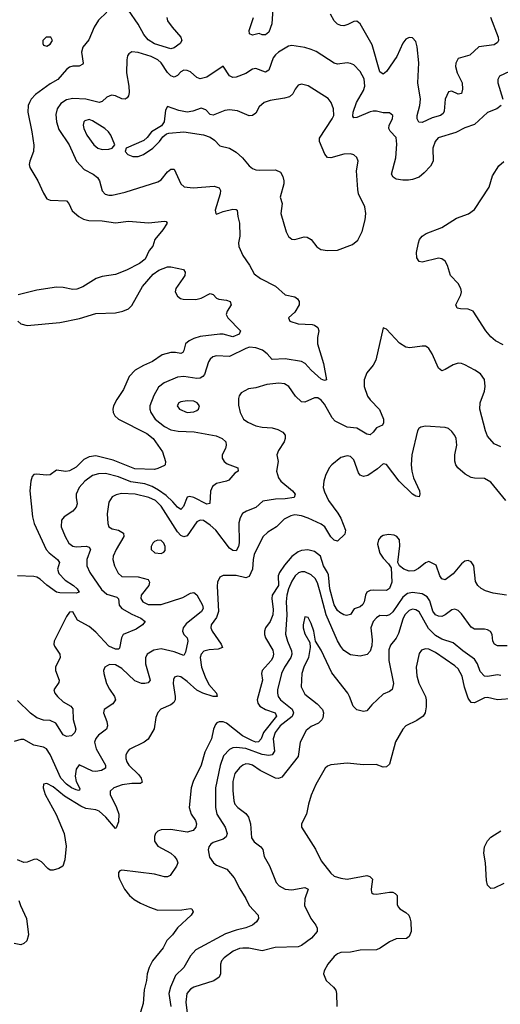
# Model space of a CAD drawing. Header units: inches. Extents: x 1603819 to 1745079, y 385938 to 533966.
# Tile 413 of 561: x 1710944 to 1713888, y 461064 to 467097. Entities that reach past the tile are written whole.
import ezdxf

# ---------------------------------------------------------------- set-up
doc = ezdxf.new("R2010")
doc.units = ezdxf.units.IN
doc.header["$MEASUREMENT"] = 0
doc.layers.add('B7416', color=7, linetype='Continuous')

msp = doc.modelspace()

# ---------------------------------------------------------------- linework, layer by layer
at = {"layer": 'B7416', "color": 5}
for points, elevation in [([(1711477.3, 467142.7), (1711426.6, 467093.4), (1711399.6, 467050), (1711366.8, 466973.2), (1711331.3, 466928.7), (1711322.8, 466897.3), (1711332.9, 466830), (1711330, 466823.7), (1711308.8, 466811.2), (1711270, 466812), (1711250, 466806), (1711230, 466791.1), (1711177.8, 466730), (1711130, 466702.6), (1711040.9, 466639.1), (1711015, 466610), (1711004.2, 466590), (1710996.2, 466570), (1710993.2, 466530), (1711019.2, 466410), (1711031.3, 466328.7), (1711028, 466290), (1711006, 466230), (1711002.6, 466210), (1711005.3, 466190), (1711056, 466110), (1711090, 466033.4), (1711110, 465999.3), (1711130.3, 465990.3), (1711230, 465987.2), (1711246, 465970), (1711265.2, 465925.2), (1711306, 465890), (1711334.5, 465874.5), (1711367.2, 465867.2), (1711450, 465863.9), (1711530, 465851.1), (1711610, 465862.7), (1711732.6, 465852.6), (1711830, 465863.1), (1711841, 465861), (1711848, 465850), (1711821.6, 465810), (1711772, 465750), (1711759.5, 465710), (1711737.3, 465682.7), (1711712.7, 465630), (1711677.1, 465602.9), (1711598.3, 465561.7), (1711530, 465536.1), (1711450, 465523.4), (1711412.2, 465510), (1711330, 465459.3), (1711294.5, 465445.5), (1711270, 465442.8), (1711210, 465455.3), (1711170, 465457), (1711050, 465440.3), (1710934.8, 465410)], 320), ([(1711844.3, 467110), (1711849.4, 467090), (1711877.8, 467050), (1711931.1, 466990), (1711937.3, 466970), (1711927.4, 466950), (1711890, 466923.5), (1711870, 466917.8), (1711770, 466948.4), (1711730, 466974), (1711704.9, 467004.9), (1711670, 467069.8), (1711610, 467155.3)], 320), ([(1712496.5, 467196.5), (1712488.7, 467071.3), (1712470, 467020.9), (1712450, 467004.1), (1712430, 467003.9), (1712410, 467011.6), (1712370, 467001.8), (1712351.8, 467010), (1712349.9, 467030.1), (1712375.7, 467110)], 320), ([(1713827.1, 467112.9), (1713874.2, 466990), (1713875.8, 466970), (1713870, 466957), (1713850, 466943.5), (1713755.5, 466930), (1713701.2, 466878.8), (1713630, 466858.5), (1713615, 466830), (1713612.9, 466810), (1713624.4, 466770), (1713653.5, 466710), (1713656.8, 466670), (1713650, 466644.5), (1713630, 466639.7), (1713590, 466658.2), (1713570, 466655.1), (1713550.8, 466609.2), (1713543.4, 466536.6), (1713537.4, 466522.6), (1713522, 466510), (1713470, 466494.8), (1713410, 466466.6), (1713389.1, 466469.1), (1713378.9, 466490), (1713379.1, 466510), (1713394.9, 466570), (1713399.1, 466610), (1713382.8, 466710), (1713388.8, 466831.2), (1713379.1, 466930), (1713370, 466962.4), (1713350, 466985.7), (1713330, 466987.4), (1713310, 466976.8), (1713290, 466953.7), (1713253.5, 466870), (1713190, 466778.5), (1713170, 466763), (1713150, 466776.2), (1713102.3, 466942.3), (1713030, 467072), (1713010, 467087), (1712990, 467085.1), (1712953.6, 467066.4), (1712930, 467059.8), (1712910, 467061), (1712890, 467068.5), (1712870, 467089.7), (1712847.1, 467130)], 320), ([(1713892.6, 466570), (1713866, 466550), (1713810, 466527.6), (1713730, 466454.9), (1713670, 466434.9), (1713614.7, 466405.3), (1713507.6, 466372.4), (1713488.6, 466350), (1713474.6, 466310), (1713475.9, 466230), (1713460.8, 466199.2), (1713422.1, 466157.9), (1713390, 466132.3), (1713350, 466117.7), (1713325.8, 466114.2), (1713290, 466113.1), (1713250, 466120.4), (1713230.8, 466130.8), (1713221.4, 466150), (1713248.1, 466250), (1713253.9, 466333.9), (1713250, 466375.6), (1713214, 466414), (1713206, 466430), (1713206.2, 466450), (1713226.6, 466490), (1713229.5, 466510), (1713210, 466525.6), (1713170, 466526.9), (1713130, 466536.5), (1713110, 466536.5), (1713090, 466532), (1713010, 466496.5), (1712990, 466494.5), (1712984.6, 466504.6), (1712986.5, 466530), (1713007.4, 466590), (1713050, 466663.2), (1713058.7, 466690), (1713054.5, 466734.5), (1713030, 466779.8), (1712990, 466819.2), (1712970, 466828.6), (1712950, 466832.3), (1712890, 466824.8), (1712870, 466829.8), (1712760.9, 466900.9), (1712730, 466914.8), (1712690, 466925.3), (1712610, 466938.5), (1712590, 466933.7), (1712530, 466898.2), (1712510, 466881.7), (1712497.1, 466862.9), (1712470, 466786.9), (1712450, 466775.3), (1712390, 466798.2), (1712370, 466793.6), (1712330, 466765.9), (1712270, 466744.1), (1712250, 466742.4), (1712230, 466752.6), (1712190, 466812.7), (1712090, 466744.3), (1712050, 466733.3), (1712030, 466743.1), (1711990, 466776.8), (1711970, 466786), (1711950, 466787), (1711930, 466777.8), (1711910, 466755.6), (1711890, 466744.8), (1711870, 466752.9), (1711850, 466772.8), (1711810, 466833), (1711790, 466851.6), (1711750, 466870.4), (1711670, 466896.1), (1711630, 466898.7), (1711612.8, 466887.3), (1711604.7, 466875.3), (1711599.6, 466850), (1711598.2, 466770), (1711612.6, 466690), (1711614.7, 466650), (1711610.9, 466629.1), (1711602, 466618), (1711590, 466609.7), (1711570, 466611), (1711530, 466629.8), (1711505.7, 466634.3), (1711478.2, 466621.8), (1711450, 466595.8), (1711430, 466589), (1711350, 466608.8), (1711270, 466614.7), (1711230, 466605.7), (1711197, 466583), (1711172.7, 466550), (1711165.2, 466514.8), (1711169.4, 466470), (1711183.8, 466423.8), (1711247.2, 466330), (1711291.5, 466230), (1711339.3, 466179.3), (1711393.7, 466150), (1711420.3, 466130), (1711432.1, 466110), (1711448.4, 466048.4), (1711467.6, 466027.6), (1711490, 466020.7), (1711510, 466022), (1711590, 466039.7), (1711790, 466102.6), (1711810, 466116.1), (1711850, 466163.6), (1711870, 466180.3), (1711890, 466181.6), (1711930, 466090.4), (1711952.4, 466072.4), (1712006.8, 466066.8), (1712136, 466076), (1712166.1, 466066.1), (1712174.6, 466050), (1712172.8, 466030), (1712142, 465930), (1712144.7, 465910), (1712150, 465904.7), (1712190, 465920.5), (1712250, 465935.3), (1712270, 465934.4), (1712276.3, 465930), (1712279.1, 465890), (1712290.3, 465850), (1712292.9, 465770), (1712284.9, 465730), (1712286.8, 465706.8), (1712311.7, 465651.7), (1712352.4, 465592.4), (1712380.5, 465540.5), (1712418, 465510), (1712510, 465463.6), (1712570, 465410.3), (1712630, 465399.5), (1712646.5, 465386.5), (1712654.9, 465370), (1712655.6, 465350), (1712630, 465304.5), (1712591, 465270), (1712598, 465250), (1712650, 465234), (1712736, 465230), (1712750, 465226), (1712770.3, 465210), (1712776.5, 465190), (1712767.9, 465150), (1712767.2, 465110), (1712805.8, 464990), (1712824, 464890), (1712810, 464886.2), (1712790, 464893.7), (1712728.4, 464948.4), (1712691.9, 464990), (1712670, 465002.7), (1712570, 465019.6), (1712490, 465014), (1712458.8, 465050), (1712431.1, 465071.1), (1712390, 465086.4), (1712352, 465090), (1712330, 465082.9), (1712230, 465032.4), (1712150, 465036.8), (1712126.7, 465030), (1712110, 465015.8), (1712100.2, 464999.8), (1712076.7, 464923.3), (1712066.5, 464910), (1712050, 464900.2), (1712030, 464899), (1711950.1, 464909.9), (1711910, 464906.9), (1711828.5, 464871.5), (1711794.1, 464845.9), (1711765.7, 464794.3), (1711741, 464730), (1711740.9, 464710), (1711747.1, 464690), (1711774.5, 464650), (1711830, 464604.8), (1711870, 464584.7), (1711915.1, 464575.1), (1712011.7, 464571.7), (1712146.4, 464546.4), (1712184.9, 464530), (1712206, 464510), (1712208.7, 464490), (1712203.7, 464470), (1712183.8, 464430), (1712183.8, 464410), (1712195.5, 464390), (1712215.8, 464375.8), (1712280.5, 464350), (1712281.6, 464330), (1712262.5, 464317.5), (1712224, 464276), (1712211.7, 464268.3), (1712150, 464255.6), (1712124.4, 464235.6), (1712112, 464208), (1712108.5, 464131.5), (1712090, 464129), (1712010, 464169.8), (1711983.8, 464176.2), (1711969, 464171), (1711946.8, 464113.2), (1711930, 464096), (1711910, 464109), (1711882.6, 464142.6), (1711841.2, 464181.2), (1711795, 464215), (1711756, 464236), (1711710, 464252), (1711625.5, 464265.5), (1711550, 464295.9), (1711470, 464316.9), (1711426.3, 464313.7), (1711390, 464303.7), (1711343.8, 464270), (1711307.6, 464230), (1711290.2, 464190), (1711289.1, 464170), (1711296.1, 464130), (1711290.2, 464110), (1711270, 464085.6), (1711216.4, 464050), (1711199.5, 464030), (1711199, 463990), (1711222.9, 463930), (1711244.5, 463890), (1711270, 463871), (1711290, 463867.5), (1711350.6, 463870.6), (1711370, 463864.9), (1711376.8, 463850), (1711354.4, 463790), (1711354.8, 463750), (1711373.5, 463710), (1711444.9, 463604.9), (1711477.4, 463577.4), (1711539, 463559), (1711548.6, 463548.6), (1711552.6, 463510), (1711569.2, 463490), (1711630, 463455), (1711686, 463430), (1711712.2, 463410), (1711696.4, 463390), (1711657.9, 463362.1), (1711578.7, 463330), (1711567.1, 463310), (1711554.7, 463245.3), (1711550, 463240.5), (1711530, 463239.4), (1711490, 463258.1), (1711410, 463344.7), (1711370, 463379.4), (1711298, 463418), (1711270, 463469.5), (1711250, 463467), (1711230, 463439.5), (1711154.6, 463290), (1711153.7, 463270), (1711158, 463258), (1711190.2, 463210.2), (1711191.6, 463190), (1711162.8, 463130), (1711164.2, 463110), (1711185.3, 463050), (1711183.8, 463036.2), (1711153.7, 462990), (1711158.3, 462970), (1711175.6, 462950), (1711210, 462916.9), (1711258, 462890), (1711270, 462874), (1711270.9, 462810), (1711288.3, 462750), (1711282.4, 462730), (1711262, 462710), (1711230, 462704), (1711210, 462715.4), (1711166.1, 462786.1), (1711130, 462802.5), (1711090, 462805.6), (1711050, 462819.4), (1711010, 462847), (1710930, 462925.5)], 340), ([(1714010, 466809.7), (1713882, 466750), (1713872.7, 466730), (1713872.2, 466710), (1713903.2, 466610)], 340), ([(1713905.3, 465105.3), (1713858, 465130), (1713830, 465153.3), (1713798.7, 465190), (1713720.5, 465310), (1713690, 465323.1), (1713644.1, 465324.1), (1713623.7, 465330), (1713616.3, 465350), (1713645.7, 465410), (1713649.7, 465430), (1713646.6, 465450), (1713630, 465479.5), (1713582.4, 465530), (1713565.1, 465590), (1713550, 465616.9), (1713530, 465632.3), (1713510, 465634.5), (1713410, 465611.8), (1713390, 465615.1), (1713376.6, 465636.6), (1713375.4, 465670), (1713386, 465730), (1713393.3, 465750), (1713408.7, 465771.3), (1713433.8, 465786.2), (1713530, 465824.2), (1713620.4, 465879.6), (1713693.5, 465906.5), (1713730, 465934.4), (1713819.2, 466070), (1713839.8, 466140.2), (1713879, 466201), (1713910, 466228.7)], 340), ([(1710931.8, 465250), (1710950, 465233.1), (1710990, 465223.9), (1711190, 465241.3), (1711310, 465266.2), (1711410, 465296.3), (1711530, 465301.1), (1711576, 465310), (1711610, 465326), (1711630, 465346.3), (1711697.2, 465462.8), (1711762.3, 465537.7), (1711797.1, 465562.9), (1711850, 465582.3), (1711870, 465582.7), (1711946.4, 465566.4), (1711958.4, 465550), (1711954.6, 465530), (1711943.6, 465510), (1711900.8, 465450), (1711896.9, 465430), (1711910, 465403.1), (1711928.5, 465388.5), (1711944.7, 465384.7), (1712022, 465382), (1712056.2, 465390), (1712110, 465418.7), (1712130, 465412.7), (1712150.2, 465390.2), (1712164.1, 465384.1), (1712210, 465378.2), (1712233, 465370), (1712239.5, 465350), (1712214.9, 465310), (1712208.9, 465290), (1712219.5, 465270), (1712295.5, 465190), (1712288.4, 465170), (1712250, 465153.6), (1712190, 465169.1), (1712170, 465169.9), (1712050, 465155.2), (1712010, 465144.3), (1711981.5, 465130), (1711959.7, 465110), (1711950, 465069.3), (1711942.8, 465057.3), (1711930, 465051), (1711897.5, 465057.5), (1711870, 465057.2), (1711817.4, 465042.6), (1711757.5, 465002.5), (1711701.8, 464978.2), (1711651.7, 464950), (1711614.9, 464910), (1711579.7, 464830), (1711539, 464770), (1711519.5, 464730), (1711514.6, 464710), (1711517.4, 464690), (1711527.4, 464670), (1711548.7, 464650), (1711721.8, 464561.8), (1711760.6, 464530), (1711818.3, 464450), (1711837.4, 464390), (1711834.4, 464370), (1711830, 464366), (1711790, 464346), (1711770, 464341.6), (1711650, 464345.6), (1711517.1, 464397.1), (1711410, 464425.1), (1711370, 464418), (1711337.6, 464402.4), (1711290, 464354.5), (1711250, 464333.3), (1711227.6, 464327.6), (1711170, 464337.4), (1711130, 464308.4), (1711105.9, 464305.9), (1711050, 464311.8), (1711030, 464309.4), (1711021.2, 464298.8), (1711011.4, 464268.6), (1711007, 464210), (1711022.5, 464050), (1711033.3, 464010), (1711106.3, 463850), (1711124.1, 463830), (1711175.2, 463790), (1711187.1, 463770), (1711175.4, 463730), (1711184.6, 463704.6), (1711223.2, 463663.2), (1711274, 463630), (1711295.6, 463610), (1711307.7, 463590), (1711290, 463582.7), (1711190, 463584.9), (1711170, 463589.3), (1711110, 463632.1), (1711070, 463669.9), (1711050, 463681.1), (1711030, 463685.6), (1710930.2, 463689.8)], 320), ([(1713890, 464478.9), (1713850, 464498.7), (1713810, 464545.6), (1713797.8, 464577.8), (1713761.6, 464710), (1713763.9, 464750), (1713790, 464820.5), (1713795.7, 464850), (1713791.8, 464891.8), (1713767.2, 464927.3), (1713732.7, 464950), (1713670, 464981.3), (1713650, 464989.7), (1713630, 464991.3), (1713598.3, 464981.7), (1713550, 464952.7), (1713530, 464946), (1713510, 464961.2), (1713469.6, 465049.7), (1713450, 465081.2), (1713439, 465090), (1713430, 465096), (1713410, 465097), (1713334.6, 465085.4), (1713310, 465089.6), (1713270, 465115.1), (1713190, 465201.2), (1713170, 465208), (1713124.6, 465010), (1713110, 464979.5), (1713070, 464932.7), (1713054, 464890), (1713054, 464850), (1713075.3, 464790), (1713090, 464766.7), (1713147.7, 464707.7), (1713173, 464650), (1713173.3, 464626.7), (1713167.1, 464612.9), (1713130, 464595.1), (1713110, 464569.6), (1713090, 464552.8), (1713070, 464558.2), (1713010, 464594.5), (1712950, 464599.8), (1712876.1, 464636.1), (1712857.1, 464657.1), (1712810, 464740.9), (1712790, 464766.2), (1712770, 464779.3), (1712750, 464780.4), (1712690, 464752.8), (1712670, 464756.3), (1712634.3, 464790), (1712592.8, 464850), (1712565.9, 464865.9), (1712530.7, 464870.7), (1712458.6, 464861.4), (1712390, 464840.9), (1712345, 464835.1), (1712300.5, 464810), (1712287.8, 464792.3), (1712283.6, 464776.4), (1712284.9, 464735.1), (1712294.4, 464690), (1712314.9, 464650), (1712341.1, 464630), (1712390, 464607.8), (1712430, 464599.4), (1712490, 464595.9), (1712525.2, 464585.2), (1712556.3, 464570), (1712570, 464550.8), (1712570.3, 464530), (1712563.7, 464510), (1712530, 464458), (1712519.5, 464430), (1712527.2, 464390), (1712517.1, 464330), (1712530, 464290.4), (1712543, 464270), (1712615, 464210), (1712630.4, 464189.7), (1712626, 464170), (1712570, 464161.7), (1712510, 464159.5), (1712433.5, 464146.5), (1712390, 464108.8), (1712333.5, 464086.5), (1712309.3, 464070.7), (1712294.6, 464045.4), (1712286.3, 464013.7), (1712287.7, 463892.3), (1712284.1, 463870), (1712270, 463842), (1712250, 463844.5), (1712230, 463858.9), (1712144.6, 463970), (1712110, 464000.6), (1712070, 464027.5), (1712050, 464029.9), (1712030, 464019.8), (1711970, 463935), (1711950, 463927.7), (1711930, 463935.8), (1711910, 463959.8), (1711810, 464115.8), (1711775.3, 464150), (1711734.2, 464170), (1711651.3, 464188.7), (1711566.8, 464193.2), (1711534, 464186), (1711510, 464172.9), (1711490, 464140.9), (1711480.2, 464070), (1711483.6, 464010), (1711490.2, 463990.2), (1711510, 463978), (1711550, 463968.3), (1711580.3, 463950), (1711581.2, 463930), (1711535.1, 463850), (1711517.5, 463810), (1711515.2, 463790), (1711523.9, 463750), (1711546.6, 463706.6), (1711570, 463684.7), (1711670, 463682.2), (1711730, 463667), (1711739.7, 463650), (1711734.3, 463630), (1711687.2, 463570), (1711685.3, 463550), (1711698.2, 463530), (1711730, 463513.8), (1711810, 463514.4), (1711942.9, 463557.2), (1711990, 463582.7), (1712010, 463588.1), (1712030, 463573.4), (1712064.1, 463510), (1712067.4, 463490), (1712058, 463470), (1711964.6, 463395.4), (1711946, 463370), (1711941.3, 463350), (1711949.1, 463330), (1711969.3, 463309.3), (1711973.5, 463290), (1711959, 463221), (1711950, 463200.5), (1711890, 463224.1), (1711810, 463241.3), (1711765.9, 463234.1), (1711725.2, 463210), (1711713.9, 463186.1), (1711714, 463150), (1711744, 463050), (1711730, 463034), (1711711.2, 463028.8), (1711690, 463029.3), (1711650, 463046.4), (1711570, 463120.7), (1711530, 463143.4), (1711494.4, 463145.6), (1711464.9, 463130), (1711457.4, 463110), (1711458.5, 463090), (1711475.6, 463030), (1711494.2, 462994.2), (1711525.3, 462950), (1711530.3, 462930), (1711514.4, 462905.6), (1711462, 462870), (1711457, 462850), (1711477.8, 462797.8), (1711482.4, 462770), (1711474.9, 462750), (1711427.2, 462712.8), (1711410, 462693.3), (1711403.2, 462670), (1711411.6, 462630), (1711470.2, 462530), (1711468.7, 462510), (1711444.2, 462495.8), (1711410, 462491.3), (1711390, 462493.6), (1711308.7, 462531.3), (1711290, 462505.1), (1711282.9, 462462.9), (1711290.1, 462430.1), (1711313.1, 462386.9), (1711310, 462377.2), (1711304.9, 462375.1), (1711290, 462377.7), (1711262.2, 462390), (1711230, 462412.2), (1711196.9, 462450), (1711130, 462595.4), (1711107.8, 462630), (1711090, 462638.9), (1711030, 462652.7), (1710970, 462685.6), (1710950, 462687), (1710910, 462674)], 360), ([(1713921.5, 464150), (1713830, 464263.5), (1713790, 464286), (1713730, 464286.8), (1713710, 464292.3), (1713673.1, 464313.1), (1713628.5, 464350), (1713614.5, 464370), (1713608.7, 464391.3), (1713609.8, 464430), (1713622.2, 464490), (1713618.3, 464530), (1713609.8, 464549.8), (1713590, 464574.5), (1713570, 464591.8), (1713550, 464598.4), (1713430, 464607), (1713400.9, 464599.1), (1713388.7, 464591.3), (1713381.4, 464578.6), (1713345.3, 464430), (1713342.2, 464370), (1713345.4, 464330), (1713355.5, 464290), (1713392.1, 464210), (1713395.8, 464190), (1713390, 464172.7), (1713370, 464177.6), (1713350, 464189.1), (1713268.3, 464268.3), (1713190, 464371.7), (1713170, 464375.6), (1713135, 464345), (1713075.6, 464304.4), (1713050, 464298), (1713030, 464305.1), (1713019.7, 464319.7), (1712990, 464400.9), (1712970, 464420.5), (1712950, 464423.5), (1712910, 464413.3), (1712856.4, 464370), (1712839.5, 464350), (1712816.7, 464303.3), (1712806, 464270), (1712803.6, 464230), (1712810, 464204), (1712835.2, 464150), (1712893.5, 464073.5), (1712910, 464043.2), (1712938.8, 463970), (1712935, 463945), (1712890, 463901.7), (1712870, 463907.2), (1712850, 463928.7), (1712812.1, 463990), (1712790, 464005.2), (1712710, 464043.5), (1712670, 464057.6), (1712630, 464062.2), (1712604, 464056), (1712563.1, 464036.9), (1712516.5, 463990), (1712463, 463957), (1712432.7, 463927.3), (1712380.7, 463819.3), (1712373.6, 463790), (1712369.6, 463730), (1712350, 463685), (1712330, 463677.3), (1712270, 463690.4), (1712190, 463691.1), (1712170, 463680.5), (1712155.9, 463650), (1712153.2, 463626.8), (1712162.1, 463470), (1712150, 463434.2), (1712117.1, 463390), (1712113.8, 463370), (1712121.9, 463350), (1712179, 463270), (1712185.3, 463250), (1712160.2, 463239.8), (1712104.4, 463235.6), (1712072.4, 463227.6), (1712056.1, 463210), (1712050.1, 463189.9), (1712058.3, 463130), (1712079.2, 463070), (1712103.4, 463023.4), (1712149.3, 462970), (1712152.9, 462950), (1712130, 462949.5), (1712066.2, 462970), (1712029.4, 462989.4), (1711970, 463042.1), (1711930, 463069.9), (1711910, 463074.8), (1711892, 463068), (1711885.8, 463054.2), (1711884.2, 463030), (1711897, 462950), (1711895.9, 462930), (1711887.3, 462912.7), (1711870, 462898.7), (1711808.5, 462871.5), (1711790, 462851.8), (1711778.2, 462821.8), (1711767.1, 462752.9), (1711730, 462689.5), (1711707.3, 462670), (1711615.5, 462624.5), (1711602.6, 462610), (1711594, 462590), (1711594, 462570), (1711600.6, 462550), (1711613.4, 462530), (1711674.6, 462470), (1711688.3, 462450), (1711693.8, 462426.2), (1711683.8, 462416.2), (1711630, 462417.7), (1711571.5, 462408.5), (1711521.5, 462390), (1711499, 462370), (1711497.9, 462350), (1711537.9, 462270), (1711550.5, 462230), (1711550, 462182), (1711534.4, 462145.6), (1711530, 462141.3), (1711471.6, 462211.6), (1711430, 462247.1), (1711410, 462254.8), (1711350, 462264.8), (1711317.8, 462277.8), (1711219, 462339), (1711150, 462396.7), (1711110, 462417.2), (1711090, 462413.6), (1711087.4, 462390), (1711100.4, 462350), (1711166.4, 462226.4), (1711216, 462110), (1711227.7, 462032.3), (1711220.3, 461950), (1711208.8, 461911.2), (1711184.4, 461895.6), (1711150, 461885.1), (1711130, 461887), (1711116.1, 461896.1), (1711077, 461937), (1711050, 461954), (1711030, 461952), (1710990, 461936), (1710970, 461933.2), (1710930, 461949.2)], 380), ([(1713925.2, 463570), (1713844, 463584), (1713797.2, 463597.3), (1713770.9, 463610.9), (1713750, 463629.5), (1713735.3, 463655.3), (1713726.6, 463750), (1713710, 463775.1), (1713690, 463783), (1713670, 463778.9), (1713650, 463762.6), (1713598.6, 463701.4), (1713550, 463664.1), (1713528.9, 463670), (1713517.1, 463690), (1713494.4, 463754.4), (1713450, 463776.9), (1713430, 463769.7), (1713386.4, 463733.6), (1713359.8, 463720.2), (1713330, 463718.9), (1713297.4, 463730), (1713271, 463750), (1713261.1, 463770), (1713273, 463873), (1713270.6, 463910.6), (1713253.6, 463930), (1713238.2, 463938.2), (1713203.3, 463943.3), (1713170, 463936.5), (1713153.4, 463926.6), (1713141, 463910), (1713136.5, 463883.5), (1713150, 463828.9), (1713170, 463797.7), (1713203.8, 463763.8), (1713218.6, 463738.6), (1713222.4, 463650), (1713210, 463611.1), (1713190, 463599.9), (1713110, 463601.1), (1713090, 463598.8), (1713071.1, 463590), (1713061.5, 463570), (1713054.8, 463530), (1713046.3, 463513.7), (1713030, 463498.4), (1712992.1, 463488), (1712970, 463452.9), (1712945.9, 463445.9), (1712929.4, 463449.4), (1712904, 463464), (1712890, 463477.8), (1712870, 463512.4), (1712843.8, 463610), (1712835.1, 463695.1), (1712830, 463710.7), (1712803.9, 463750), (1712786.2, 463810), (1712750, 463838), (1712708, 463848), (1712670, 463843.8), (1712650, 463836.2), (1712610, 463806.9), (1712565.1, 463754.9), (1712534.9, 463710), (1712527.4, 463690), (1712528.4, 463630), (1712490.6, 463570), (1712488.1, 463550), (1712496.9, 463483.1), (1712494.2, 463450), (1712478.9, 463410), (1712450.1, 463369.8), (1712442.9, 463350), (1712443.2, 463330), (1712449.3, 463310), (1712493.7, 463233.7), (1712499.1, 463210), (1712495.2, 463190), (1712483.6, 463170), (1712429.4, 463110), (1712425, 463090), (1712430.7, 463050), (1712398.4, 462930), (1712403, 462910), (1712415.8, 462890), (1712449.2, 462870), (1712507.9, 462850), (1712517.9, 462830), (1712436.6, 462730), (1712423, 462690), (1712407.6, 462672.4), (1712390, 462670.7), (1712370, 462677.9), (1712308.5, 462708.5), (1712210, 462786.7), (1712190, 462795.1), (1712165.1, 462794.9), (1712151.3, 462788.7), (1712142.5, 462777.5), (1712131.5, 462750), (1712119.8, 462690), (1712077.6, 462610), (1712055.7, 462530), (1712006.7, 462430), (1711994.5, 462390), (1711981.6, 462270), (1711995, 462230), (1712021.4, 462190), (1712027.7, 462170), (1712023.2, 462150), (1712006, 462130), (1711970, 462118.5), (1711870, 462135.8), (1711810, 462132.7), (1711790, 462124.7), (1711776.5, 462110), (1711770, 462093.2), (1711770, 462064), (1711790, 462032.4), (1711869.4, 461989.4), (1711892.2, 461970), (1711907, 461950), (1711912, 461930), (1711904.2, 461910), (1711866.4, 461853.6), (1711850, 461845), (1711830, 461845.4), (1711770, 461861.9), (1711570, 461885.1), (1711558, 461882), (1711548.4, 461871.6), (1711548.4, 461850), (1711554.7, 461830), (1711585.2, 461770), (1711615.9, 461730), (1711645.8, 461705.8), (1711683.9, 461683.9), (1711738.5, 461658.5), (1711790, 461640.9), (1711936.2, 461643.8), (1711990, 461652), (1711998, 461650), (1712006, 461630), (1711994, 461610), (1711910, 461533.3), (1711880.2, 461490), (1711844.6, 461455.4), (1711822.3, 461410), (1711757.2, 461330), (1711736.1, 461290), (1711724, 461250), (1711720.9, 461210), (1711707, 461153), (1711700.3, 461070), (1711675.6, 460990)], 420), ([(1713930, 463259.5), (1713870, 463261), (1713851.2, 463270), (1713842.9, 463290), (1713838.5, 463330), (1713828.2, 463348.2), (1713810, 463358.7), (1713790, 463362.4), (1713730, 463363.1), (1713710, 463374), (1713650, 463456.1), (1713630, 463476.8), (1713610, 463485.7), (1713590, 463481.1), (1713550.3, 463450), (1713530, 463441.1), (1713510, 463441.4), (1713491.3, 463450), (1713473.7, 463473.7), (1713456.2, 463536.2), (1713440.4, 463560.4), (1713410, 463578.6), (1713350, 463586.5), (1713319.8, 463580.2), (1713290, 463558.4), (1713230, 463469.1), (1713210, 463450.6), (1713190, 463445), (1713150, 463447.1), (1713130, 463432.8), (1713110, 463408.9), (1713094.3, 463370), (1713102.5, 463297.5), (1713100.1, 463259.9), (1713090, 463227), (1713072.5, 463207.5), (1713030, 463197.4), (1712970, 463204.4), (1712930, 463232), (1712910, 463256.4), (1712890, 463292), (1712821.4, 463450), (1712785, 463590), (1712767.2, 463647.2), (1712753.8, 463673.8), (1712730, 463695.9), (1712690, 463714.7), (1712670, 463714.5), (1712652.5, 463707.5), (1712630.9, 463689.1), (1712610, 463657.4), (1712590.1, 463610), (1712580.4, 463570), (1712577, 463530), (1712579.4, 463450), (1712572.9, 463332.9), (1712583.4, 463290), (1712609.1, 463230), (1712610.1, 463210), (1712604.6, 463190), (1712566.5, 463130), (1712547.5, 463090), (1712523.7, 462990), (1712523, 462970), (1712527.8, 462950), (1712541.5, 462930), (1712612.5, 462872.5), (1712622, 462850), (1712612.8, 462827.2), (1712539.9, 462770), (1712508.1, 462730), (1712495.7, 462690), (1712505.2, 462614.8), (1712490, 462593.2), (1712470, 462589.3), (1712430, 462595.2), (1712330, 462631.5), (1712270, 462637.5), (1712250, 462635.9), (1712230, 462626.1), (1712193.3, 462586.7), (1712171.9, 462528.1), (1712143.4, 462390), (1712144, 462270), (1712151.9, 462230), (1712201.8, 462150), (1712215.6, 462110), (1712208.9, 462090), (1712190, 462076.1), (1712130, 462054.8), (1712115.2, 462044.8), (1712102.8, 462030), (1712097.6, 462010), (1712106.4, 461966.4), (1712130.2, 461930.2), (1712150, 461916.9), (1712212.4, 461892.4), (1712258.1, 461838.1), (1712291.7, 461771.7), (1712330, 461713.4), (1712348.8, 461670), (1712404.9, 461610), (1712406.7, 461590), (1712394.4, 461570), (1712370.3, 461550), (1712330, 461532.5), (1712270, 461519.3), (1712204.4, 461495.6), (1712023, 461397), (1711990, 461361.6), (1711948.9, 461290), (1711898.9, 461241.1), (1711867.1, 461170), (1711856.6, 461130), (1711870.1, 461050)], 440), ([(1713890, 463078.8), (1713870, 463083.8), (1713810, 463071.7), (1713790, 463075.6), (1713764.1, 463104.1), (1713747.7, 463150), (1713730, 463179.3), (1713657.3, 463230), (1713599.3, 463279.4), (1713530, 463301.5), (1713490, 463322.8), (1713447.4, 463367.4), (1713390, 463468.6), (1713370, 463482), (1713350, 463484.1), (1713330, 463477.7), (1713303.6, 463450), (1713290, 463423.1), (1713264.9, 463335.1), (1713250, 463308.4), (1713215.7, 463264.3), (1713204.2, 463235.8), (1713204.6, 463170), (1713234.2, 463030), (1713226.4, 462993.6), (1713210, 462980.5), (1713170, 462965.1), (1713100, 462900), (1713070, 462861.6), (1713050, 462858.9), (1713010, 462868.2), (1712986, 462890), (1712964.7, 462950), (1712953.3, 462970), (1712855.4, 463095.4), (1712790, 463234), (1712755.6, 463290), (1712745.1, 463350), (1712730, 463397), (1712710, 463433.2), (1712690, 463437.2), (1712679.6, 463390), (1712680.2, 463370), (1712690, 463333.4), (1712720.4, 463280.4), (1712723.6, 463250), (1712712.3, 463190), (1712684, 463130), (1712672.1, 463090), (1712668.5, 463010), (1712690, 462964), (1712765.3, 462905.3), (1712799.6, 462870), (1712805.6, 462850), (1712800.5, 462819.5), (1712793.8, 462806.2), (1712773.5, 462786.5), (1712730, 462765.7), (1712699.2, 462740.8), (1712660.9, 462670), (1712650, 462583), (1712550, 462456.8), (1712530, 462447.1), (1712510, 462450.6), (1712417.5, 462497.5), (1712370, 462529), (1712350, 462536.5), (1712330, 462536.8), (1712310, 462528.9), (1712290, 462513.5), (1712262.3, 462477.7), (1712250.2, 462430.2), (1712250, 462374), (1712254.7, 462310), (1712262, 462290), (1712279.1, 462270), (1712330, 462232.8), (1712346, 462210), (1712356.8, 462170), (1712363.8, 462083.8), (1712379.8, 462059.8), (1712420.3, 462030), (1712432.3, 462012.3), (1712442.2, 461970), (1712473.6, 461913.6), (1712515.2, 461810), (1712533.4, 461790), (1712570, 461770.2), (1712610, 461765.7), (1712690, 461780.7), (1712710.8, 461770), (1712690.3, 461710), (1712689.1, 461670), (1712728, 461590), (1712756.9, 461550), (1712766.3, 461530), (1712766.3, 461510), (1712731.2, 461468.8), (1712670, 461423.9), (1712650, 461415.8), (1712507.8, 461412.2), (1712430, 461392.6), (1712347.7, 461407.7), (1712310, 461409.1), (1712290, 461406.3), (1712251.7, 461390), (1712196.5, 461350), (1712180.7, 461330), (1712174, 461310), (1712174, 461250), (1712165.7, 461230), (1712132.1, 461207.9), (1712011.1, 461168.9), (1711990, 461156.8), (1711967.5, 461130), (1711962.6, 461077.4), (1711970.6, 461010)], 460), ([(1713970, 462937.6), (1713870, 462928.7), (1713810, 462943.9), (1713790, 462942), (1713730, 462911.4), (1713710, 462913.6), (1713690, 462938.9), (1713667.7, 463007.7), (1713654.4, 463074.4), (1713630, 463119.1), (1713610, 463138.3), (1713490, 463219.9), (1713450, 463239.3), (1713430, 463242.3), (1713405.6, 463234.4), (1713390, 463212.7), (1713373.1, 463130), (1713376.3, 463076.3), (1713388.8, 463031.2), (1713429.1, 462950), (1713434.2, 462930), (1713434.2, 462885.8), (1713427.1, 462850), (1713415.6, 462830), (1713376.7, 462803.3), (1713309.4, 462770.6), (1713290, 462749.6), (1713246.7, 462673.3), (1713210, 462535.6), (1713190, 462518.3), (1713170, 462517.7), (1713127.3, 462532.7), (1713050, 462531.2), (1712950, 462542.6), (1712850, 462531.1), (1712830, 462523), (1712814.4, 462510), (1712757.6, 462410), (1712730, 462345.2), (1712712, 462290), (1712700.4, 462230), (1712670.4, 462170), (1712670.4, 462150), (1712755.5, 462015.5), (1712790, 461942.4), (1712850, 461868.2), (1712870, 461850.2), (1712910, 461836.5), (1712950, 461830.3), (1713070, 461852.7), (1713088, 461848), (1713104, 461830), (1713096.3, 461770), (1713098.8, 461750), (1713110, 461742), (1713130, 461739.3), (1713210, 461750.4), (1713230, 461750.4), (1713243.7, 461743.7), (1713255.3, 461730), (1713256.7, 461676.7), (1713262, 461662), (1713272.4, 461650), (1713310, 461627.4), (1713327.4, 461610), (1713334.6, 461594.6), (1713340.2, 461570), (1713341.5, 461510), (1713330, 461479.5), (1713313.1, 461466.9), (1713250, 461464.4), (1713210, 461446.3), (1713152.7, 461407.3), (1713130, 461398.3), (1713030, 461396.8), (1712970, 461384.2), (1712910, 461381.7), (1712890, 461374.3), (1712870, 461357.6), (1712832, 461310), (1712808.4, 461270), (1712804.4, 461250), (1712821.6, 461210), (1712865.3, 461170), (1712879.6, 461150), (1712884.7, 461130), (1712887.1, 461050)], 480), ([(1713910, 461804.2), (1713850, 461776.2), (1713830, 461773.6), (1713810, 461794), (1713802.4, 461822.4), (1713797.6, 461930), (1713786.7, 461990), (1713791.3, 462030), (1713810, 462064.9), (1713830, 462088.9), (1713890, 462126.3)], 480), ([(1710939.6, 461699.6), (1710948.8, 461668.8), (1710985.2, 461590), (1710998, 461490), (1710987.2, 461452.8), (1710970, 461437), (1710950, 461427.8), (1710910, 461436.4)], 380)]:
    msp.add_lwpolyline(points, dxfattribs=dict(at, elevation=elevation))
for points, elevation in [([(1711134, 466990), (1711106, 466990), (1711085.5, 466970), (1711085.5, 466950), (1711090, 466941), (1711110, 466934.8), (1711130, 466947.3), (1711144, 466970)], 320), ([(1712670, 466702.4), (1712650, 466695.6), (1712630.4, 466670), (1712617.6, 466642.4), (1712596, 466624), (1712565, 466615), (1712478, 466602), (1712440.5, 466590), (1712410, 466562), (1712390, 466524.5), (1712370, 466509.7), (1712350, 466508.4), (1712278.2, 466538.2), (1712230, 466545), (1712200.5, 466539.5), (1712130, 466512), (1712110, 466516), (1712083.6, 466543.6), (1712055.1, 466555.1), (1712004.6, 466535.4), (1711970, 466529.6), (1711919.4, 466539.4), (1711850, 466564), (1711838, 466542), (1711828.3, 466471.7), (1711812.8, 466447.2), (1711750.8, 466410), (1711725.8, 466374.2), (1711704, 466356), (1711596, 466310), (1711591, 466290), (1711606.8, 466270), (1711637.6, 466257.6), (1711670, 466257.4), (1711702.9, 466270), (1711759.6, 466310), (1711800.7, 466350), (1711821.7, 466378.3), (1711843.3, 466396.7), (1711858, 466402), (1711950, 466410.4), (1712070, 466390.3), (1712110, 466377.6), (1712137.8, 466357.7), (1712170, 466324), (1712230, 466309.1), (1712270, 466284.2), (1712309.2, 466250), (1712350, 466200.3), (1712370, 466184.2), (1712390, 466176), (1712410, 466174.6), (1712510, 466177.4), (1712541.7, 466161.7), (1712556.7, 466136.7), (1712562.4, 466110), (1712562, 466090), (1712539.6, 466010), (1712552.2, 465970), (1712542.8, 465910), (1712576.2, 465796.2), (1712590, 465768.2), (1712610, 465752.4), (1712630, 465750.3), (1712686, 465766), (1712704.7, 465764.7), (1712728.9, 465748.9), (1712764.7, 465704.7), (1712788, 465688), (1712830, 465681.5), (1712890, 465684.6), (1712981.7, 465718.3), (1713014.7, 465745.3), (1713041.5, 465798.5), (1713059.7, 465870), (1713063.9, 465910), (1713058, 465950), (1713019.2, 466030), (1713015.4, 466055.4), (1713006.9, 466170), (1713017.4, 466230), (1713010, 466251.8), (1712990, 466267.6), (1712970, 466274.3), (1712930, 466272.7), (1712850, 466249.8), (1712830, 466252.8), (1712813, 466273), (1712780.4, 466350), (1712779.7, 466370), (1712857.8, 466490), (1712867.2, 466510), (1712865.3, 466550), (1712850.9, 466590), (1712833.4, 466613.4), (1712710, 466691.1)], 360), ([(1711370, 466484.1), (1711343.4, 466476.6), (1711336.9, 466470), (1711333.2, 466450), (1711337.7, 466430), (1711355.6, 466390), (1711397.8, 466330), (1711422.4, 466310), (1711450, 466302), (1711490, 466302.6), (1711510, 466308.4), (1711526.6, 466330), (1711501.4, 466390), (1711488.3, 466410), (1711465.1, 466430), (1711390, 466476.8)], 360), ([(1711970, 464762.3), (1711930, 464755.1), (1711919.1, 464750), (1711907.6, 464730), (1711922.4, 464710), (1711970, 464690.3), (1712010, 464694), (1712030, 464702.3), (1712039.7, 464710), (1712046, 464730), (1712031.8, 464750), (1712010, 464758.5)], 360), ([(1711790, 463907.6), (1711770, 463899.6), (1711760.4, 463890), (1711748.5, 463870), (1711748.4, 463850), (1711771.3, 463830), (1711810, 463827), (1711826, 463834), (1711835.4, 463844.6), (1711835.8, 463870), (1711827.3, 463890), (1711810, 463905.6)], 380)]:
    msp.add_lwpolyline(points, close=True, dxfattribs=dict(at, elevation=elevation))

doc.saveas('drawing.dxf')
